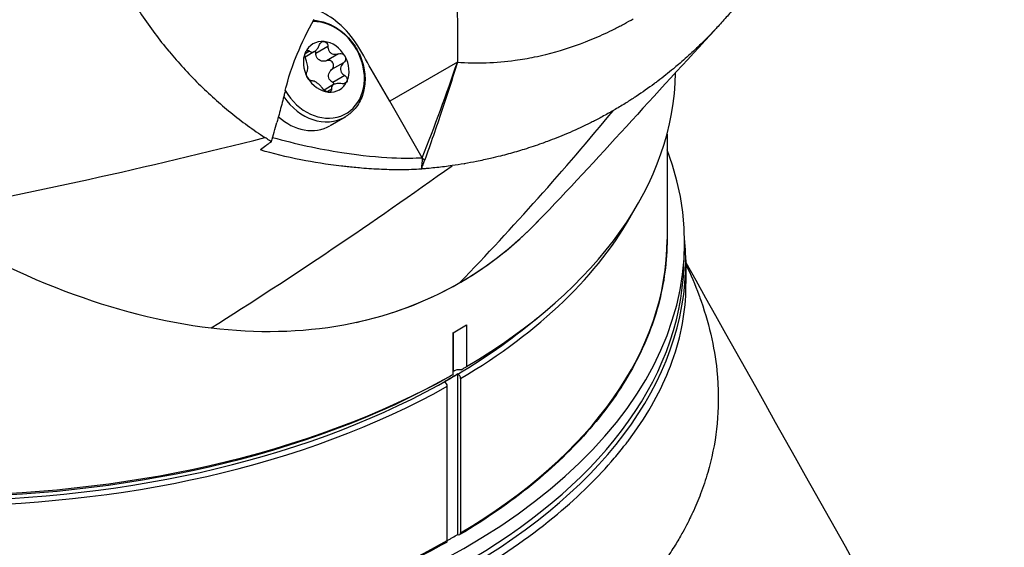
# Model space of a CAD drawing. Header units: millimetres. Extents: x 0 to 4378, y 0 to 2376.
# Tile 289 of 299: x 2742 to 2794, y 1945 to 1973. Entities that reach past the tile are written whole.
import ezdxf

# ---------------------------------------------------------------- set-up
doc = ezdxf.new("R2010")
doc.units = ezdxf.units.MM
doc.header["$LTSCALE"] = 0.2
doc.layers.add('01_Object Line', color=4, linetype='Continuous')

# ---------------------------------------------------------------- blocks, each defined once
blk = doc.blocks.new('A$Ce83b9b79')
for p, q in [((138.831, 952.13), (138.196, 951.763)), ((137.857, 951.882), (137.62, 951.745)), ((138.126, 951.86), (137.621, 951.569)), ((139.392, 951.741), (138.757, 951.374)), ((139.664, 951.269), (139.029, 950.903)), ((145.692, 951.296), (142.109, 949.228)), ((145.692, 951.297), (145.692, 951.296)), ((145.692, 951.297), (145.692, 951.296)), ((157.252, 951.039), (157.252, 951.045)), ((139.721, 950.589), (139.086, 950.222)), ((139.135, 950.114), (138.63, 949.822)), ((139.019, 949.87), (138.782, 949.732)), ((143.834, 946.24), (142.109, 949.228)), ((139.739, 948.394), (138.944, 947.935)), ((156.802, 947.491), (156.802, 941.92)), ((143.834, 946.24), (143.835, 946.24)), ((157.695, 940.519), (157.721, 941.335)), ((157.788, 940.834), (157.801, 939.589)), ((157.801, 939.588), (157.801, 939.589)), ((146.18, 937.39), (146.18, 935.185)), ((145.473, 934.777), (145.473, 936.982)), ((145.475, 936.983), (145.475, 934.939)), ((145.475, 934.939), (145.475, 936.983)), ((145.475, 934.939), (145.475, 934.939)), ((145.508, 934.956), (145.508, 934.92)), ((145.723, 926.305), (145.723, 934.796)), ((145.862, 934.553), (145.862, 926.388)), ((145.155, 925.979), (145.155, 934.144))]:
    blk.add_line(p, q)
for centre, major_axis, ratio, start_param, end_param in [((138.457, 950.887), (1.335, -2.312), 0.816495, 4.713984, 8.994806), ((138.743, 951.052), (-0.7, 1.212), 0.816495, 5.75957, 6.806768), ((138.743, 951.052), (0.7, -1.212), 0.816495, 1.57078, 2.617978), ((138.743, 951.052), (-0.7, 1.212), 0.816495, 0.523582, 1.57078), ((138.743, 951.052), (0.7, -1.212), 0.816495, 0.523582, 1.57078), ((138.743, 951.052), (-0.7, 1.212), 0.816495, 1.57078, 2.617978), ((118.252, 950.902), (39, 0), 0.57735, 5.510608, 6.275742), ((138.743, 951.052), (0.7, -1.212), 0.816495, 5.75957, 6.806768), ((138.339, 950.819), (1.4, -2.425), 0.816495, 4.800447, 6.283185), ((137.543, 950.359), (1.4, -2.425), 0.816495, 5.086073, 6.283185), ((-142.026, 1291.548), (265.914, -370.922), 0.587055, 0.108101, 0.152968), ((241.456, 1380.722), (-281.428, -411.576), 0.576904, 0.52482, 0.578078), ((118.252, 941.757), (39.476, 0), 0.57735, 3.037675, 6.500248), ((228.09, 1035.396), (113.684, -159.21), 0.619857, 4.833295, 4.834245), ((16.719, 1357.338), (4.977, -454.265), 0.655442, 0.383169, 0.430171), ((118.469, 987.023), (24.864, -43.065), 0.577328, 0.116624, 0.116836), ((118.252, 950.085), (38.55, 0), 0.57735, 5.510758, 5.976697), ((118.252, 987.399), (-27.577, 47.765), 0.57735, 2.95772, 3.306434), ((118.252, 941.92), (38.55, 0), 0.57735, 5.510758, 6.283185), ((118.252, 940.693), (39.537, 0), 0.57735, 5.510434, 6.339239), ((118.252, 940.94), (39.45, 0), 0.57735, 3.16011, 6.264668), ((118.252, 941.92), (-38.55, 0), 0.57735, 0.043651, 2.343224), ((118.252, 950.248), (38.35, 0), 0.57735, 5.497787, 5.683185), ((118.252, 953.106), (-39, 0), 0.57735, 2.343374, 2.369015), ((118.252, 950.902), (-39, 0), 0.57735, 0.785398, 2.343374), ((118.252, 950.657), (38.7, 0), 0.57735, 3.926991, 5.487491), ((145.829, 934.735), (-0.5, 0), 0.57735, 5.497787, 5.504198), ((145.829, 934.735), (-0.5, 0), 0.57735, 4.57563, 5.497787), ((145.72, 934.634), (-0.1, 0.173), 0.577352, 3.927032, 5.481533), ((118.252, 950.085), (-38.55, 0), 0.57735, 0.785328, 2.343224), ((118.252, 950.248), (38.35, 0), 0.57735, 3.926903, 5.497787), ((145.013, 934.226), (0.1, -0.173), 0.577348, 0.785439, 2.339941), ((145.72, 926.469), (0.1, -0.173), 0.57735, 5.514039, 7.068541), ((145.013, 926.061), (0.1, -0.173), 0.57735, 6.276757, 7.068544)]:
    blk.add_ellipse(centre, major_axis=major_axis, ratio=ratio, start_param=start_param, end_param=end_param)
for points, knots in [([(139.672, 1005.286), (139.62, 1005.248), (139.568, 1005.209), (139.515, 1005.17), (139.153, 1004.901), (138.797, 1004.622), (138.447, 1004.333), (138.27, 1004.188), (138.095, 1004.04), (137.921, 1003.89), (137.746, 1003.739), (137.573, 1003.586), (137.401, 1003.43), (137.228, 1003.274), (137.057, 1003.116), (136.887, 1002.956), (136.763, 1002.839), (136.641, 1002.721), (136.519, 1002.603), (136.472, 1002.557), (136.426, 1002.512), (136.379, 1002.466), (136.21, 1002.299), (136.044, 1002.132), (135.878, 1001.962), (135.712, 1001.791), (135.547, 1001.618), (135.384, 1001.444), (135.302, 1001.356), (135.221, 1001.268), (135.14, 1001.18), (135.117, 1001.155), (135.094, 1001.13), (135.071, 1001.105), (135.013, 1001.041), (134.955, 1000.977), (134.897, 1000.912), (134.816, 1000.822), (134.736, 1000.732), (134.656, 1000.642), (134.576, 1000.551), (134.496, 1000.46), (134.417, 1000.368), (134.405, 1000.354), (134.393, 1000.34), (134.381, 1000.326), (134.268, 1000.195), (134.155, 1000.063), (134.044, 999.93), (134.012, 999.892), (133.978, 999.852), (133.944, 999.811), (133.86, 999.709), (133.774, 999.605), (133.713, 999.53), (133.636, 999.436), (133.558, 999.34), (133.479, 999.241), (133.33, 999.055), (133.178, 998.862), (133.022, 998.66), (132.876, 998.469), (132.726, 998.271), (132.574, 998.066), (132.429, 997.871), (132.282, 997.67), (132.134, 997.461), (131.992, 997.262), (131.848, 997.057), (131.703, 996.845), (131.609, 996.708), (131.514, 996.568), (131.419, 996.425), (131.373, 996.357), (131.327, 996.287), (131.281, 996.217), (131.144, 996.01), (131.007, 995.798), (130.868, 995.579), (130.735, 995.369), (130.6, 995.153), (130.465, 994.931), (130.361, 994.76), (130.256, 994.586), (130.152, 994.408), (130.125, 994.364), (130.099, 994.319), (130.072, 994.273), (129.945, 994.056), (129.817, 993.834), (129.689, 993.606), (129.627, 993.496), (129.566, 993.385), (129.504, 993.273), (129.441, 993.158), (129.379, 993.044), (129.317, 992.929), (129.256, 992.817), (129.196, 992.704), (129.135, 992.588), (129.076, 992.476), (129.016, 992.362), (128.955, 992.244), (128.922, 992.18), (128.889, 992.115), (128.855, 992.049), (128.77, 991.882), (128.686, 991.716), (128.604, 991.55), (128.367, 991.071), (128.145, 990.601), (127.936, 990.139), (127.827, 989.897), (127.722, 989.659), (127.62, 989.423), (127.567, 989.302), (127.516, 989.181), (127.466, 989.062), (127.414, 988.94), (127.364, 988.819), (127.315, 988.699), (127.29, 988.639), (127.265, 988.578), (127.24, 988.517), (127.216, 988.457), (127.191, 988.396), (127.167, 988.335), (127.117, 988.213), (127.069, 988.091), (127.022, 987.97), (126.973, 987.847), (126.926, 987.724), (126.88, 987.603), (126.833, 987.479), (126.786, 987.356), (126.741, 987.234), (126.695, 987.11), (126.65, 986.987), (126.606, 986.864), (126.56, 986.74), (126.516, 986.616), (126.473, 986.493), (126.384, 986.24), (126.299, 985.99), (126.218, 985.747), (126.042, 985.219), (125.885, 984.717), (125.745, 984.242), (125.616, 983.803), (125.5, 983.387), (125.397, 982.997), (125.372, 982.904), (125.348, 982.813), (125.325, 982.723), (125.292, 982.593), (125.259, 982.465), (125.229, 982.341), (125.199, 982.224), (125.172, 982.113), (125.135, 981.959), (125.107, 981.843), (125.077, 981.712), (125.045, 981.576), (125.016, 981.449), (124.986, 981.319), (124.958, 981.193), (124.929, 981.061), (124.902, 980.936), (124.875, 980.809), (124.848, 980.68), (124.821, 980.553), (124.795, 980.425), (124.743, 980.167), (124.693, 979.911), (124.646, 979.656), (124.591, 979.363), (124.54, 979.072), (124.492, 978.782), (124.455, 978.559), (124.421, 978.336), (124.387, 978.116), (124.349, 977.857), (124.313, 977.601), (124.279, 977.345), (124.245, 977.088), (124.214, 976.831), (124.185, 976.576), (124.155, 976.319), (124.129, 976.063), (124.104, 975.808), (124.08, 975.551), (124.058, 975.296), (124.038, 975.041), (124.021, 974.823), (124.006, 974.605), (123.993, 974.387), (123.99, 974.35), (123.988, 974.313), (123.986, 974.276), (123.971, 974.023), (123.958, 973.769), (123.948, 973.514), (123.927, 973.011), (123.916, 972.505), (123.913, 971.999), (123.911, 971.5), (123.918, 971), (123.934, 970.499), (123.95, 970.006), (123.976, 969.512), (124.01, 969.018), (124.045, 968.531), (124.088, 968.044), (124.142, 967.559), (124.194, 967.08), (124.256, 966.602), (124.327, 966.126), (124.347, 965.991), (124.368, 965.857), (124.39, 965.723), (124.406, 965.622), (124.423, 965.521), (124.44, 965.42), (124.46, 965.303), (124.481, 965.186), (124.502, 965.07), (124.523, 964.953), (124.545, 964.837), (124.567, 964.721), (124.571, 964.699), (124.576, 964.677), (124.58, 964.654), (124.608, 964.509), (124.622, 964.441), (124.635, 964.375), (124.638, 964.36), (124.641, 964.346), (124.645, 964.33), (124.662, 964.246), (124.68, 964.158), (124.7, 964.065), (124.702, 964.054), (124.705, 964.042), (124.707, 964.031), (124.751, 963.825), (124.802, 963.597), (124.861, 963.349), (124.906, 963.156), (124.957, 962.95), (125.012, 962.732), (125.017, 962.713), (125.022, 962.695), (125.027, 962.676), (125.082, 962.464), (125.141, 962.243), (125.206, 962.011), (125.265, 961.801), (125.329, 961.583), (125.398, 961.356), (125.461, 961.148), (125.529, 960.933), (125.602, 960.71), (125.67, 960.505), (125.742, 960.293), (125.819, 960.075), (125.891, 959.872), (125.967, 959.664), (126.048, 959.45), (126.124, 959.25), (126.204, 959.045), (126.289, 958.835), (126.369, 958.636), (126.453, 958.435), (126.541, 958.231), (126.707, 957.848), (126.886, 957.456), (127.081, 957.056), (127.183, 956.847), (127.289, 956.635), (127.4, 956.422), (127.455, 956.316), (127.511, 956.21), (127.569, 956.103), (127.626, 955.997), (127.65, 955.952), (127.687, 955.886), (127.76, 955.753), (127.834, 955.62), (127.909, 955.489), (128.033, 955.271), (128.16, 955.056), (128.29, 954.844), (128.317, 954.8), (128.344, 954.756), (128.371, 954.712), (128.56, 954.406), (128.755, 954.104), (128.956, 953.808), (129.184, 953.472), (129.419, 953.143), (129.66, 952.821), (129.9, 952.501), (130.147, 952.188), (130.4, 951.883), (130.412, 951.868), (130.425, 951.854), (130.437, 951.839), (130.677, 951.551), (130.923, 951.269), (131.175, 950.995), (131.438, 950.707), (131.706, 950.428), (131.981, 950.156), (132.255, 949.885), (132.534, 949.622), (132.818, 949.367), (133.102, 949.113), (133.391, 948.867), (133.684, 948.629), (133.977, 948.392), (134.275, 948.163), (134.578, 947.942), (134.879, 947.722), (135.186, 947.51), (135.496, 947.307)], [0, 0, 0, 0, 0.0029583, 0.0029583, 0.0029583, 0.0235019, 0.0235019, 0.0235019, 0.0338791, 0.0338791, 0.0338791, 0.0443267, 0.0443267, 0.0443267, 0.0548446, 0.0548446, 0.0548446, 0.0625, 0.0625, 0.0625, 0.0654329, 0.0654329, 0.0654329, 0.076095, 0.076095, 0.076095, 0.0868338, 0.0868338, 0.0868338, 0.0922326, 0.0922326, 0.0922326, 0.09375, 0.09375, 0.09375, 0.097651, 0.097651, 0.097651, 0.1030884, 0.1030884, 0.1030884, 0.1085459, 0.1085459, 0.1085459, 0.109375, 0.109375, 0.109375, 0.1171875, 0.1171875, 0.1171875, 0.1194298, 0.1194298, 0.1194298, 0.125, 0.125, 0.125, 0.1319413, 0.1319413, 0.1319413, 0.1450515, 0.1450515, 0.1450515, 0.1574062, 0.1574062, 0.1574062, 0.1691221, 0.1691221, 0.1691221, 0.1802884, 0.1802884, 0.1802884, 0.1875, 0.1875, 0.1875, 0.1909755, 0.1909755, 0.1909755, 0.2012384, 0.2012384, 0.2012384, 0.2111247, 0.2111247, 0.2111247, 0.21875, 0.21875, 0.21875, 0.2206739, 0.2206739, 0.2206739, 0.2299151, 0.2299151, 0.2299151, 0.234375, 0.234375, 0.234375, 0.2389443, 0.2389443, 0.2389443, 0.2434158, 0.2434158, 0.2434158, 0.2477004, 0.2477004, 0.2477004, 0.25, 0.25, 0.25, 0.2557793, 0.2557793, 0.2557793, 0.2725112, 0.2725112, 0.2725112, 0.2812662, 0.2812662, 0.2812662, 0.285753, 0.285753, 0.285753, 0.2903181, 0.2903181, 0.2903181, 0.2926314, 0.2926314, 0.2926314, 0.294966, 0.294966, 0.294966, 0.2997017, 0.2997017, 0.2997017, 0.3045308, 0.3045308, 0.3045308, 0.3094593, 0.3094593, 0.3094593, 0.3144942, 0.3144942, 0.3144942, 0.319643, 0.319643, 0.319643, 0.3303181, 0.3303181, 0.3303181, 0.353505, 0.353505, 0.353505, 0.375, 0.375, 0.375, 0.3801112, 0.3801112, 0.3801112, 0.3875301, 0.3875301, 0.3875301, 0.3945603, 0.3945603, 0.3945603, 0.3998287, 0.3998287, 0.3998287, 0.4047446, 0.4047446, 0.4047446, 0.4098833, 0.4098833, 0.4098833, 0.4150718, 0.4150718, 0.4150718, 0.4255232, 0.4255232, 0.4255232, 0.4375, 0.4375, 0.4375, 0.4467433, 0.4467433, 0.4467433, 0.4575446, 0.4575446, 0.4575446, 0.4684572, 0.4684572, 0.4684572, 0.479457, 0.479457, 0.479457, 0.4905176, 0.4905176, 0.4905176, 0.5, 0.5, 0.5, 0.5016101, 0.5016101, 0.5016101, 0.5126585, 0.5126585, 0.5126585, 0.5345244, 0.5345244, 0.5345244, 0.5560934, 0.5560934, 0.5560934, 0.5773782, 0.5773782, 0.5773782, 0.5983907, 0.5983907, 0.5983907, 0.6191418, 0.6191418, 0.6191418, 0.625, 0.625, 0.625, 0.6294229, 0.6294229, 0.6294229, 0.6345403, 0.6345403, 0.6345403, 0.639641, 0.639641, 0.639641, 0.640625, 0.640625, 0.640625, 0.646999, 0.646999, 0.646999, 0.6484375, 0.6484375, 0.6484375, 0.65625, 0.65625, 0.65625, 0.6572024, 0.6572024, 0.6572024, 0.6742621, 0.6742621, 0.6742621, 0.6875, 0.6875, 0.6875, 0.6886427, 0.6886427, 0.6886427, 0.7013561, 0.7013561, 0.7013561, 0.7128406, 0.7128406, 0.7128406, 0.7233333, 0.7233333, 0.7233333, 0.7330091, 0.7330091, 0.7330091, 0.7420006, 0.7420006, 0.7420006, 0.7504104, 0.7504104, 0.7504104, 0.7583883, 0.7583883, 0.7583883, 0.7733901, 0.7733901, 0.7733901, 0.78125, 0.78125, 0.78125, 0.7851562, 0.7851562, 0.7851562, 0.7890625, 0.7890625, 0.7890625, 0.796875, 0.796875, 0.796875, 0.8098264, 0.8098264, 0.8098264, 0.8125, 0.8125, 0.8125, 0.8312976, 0.8312976, 0.8312976, 0.8526789, 0.8526789, 0.8526789, 0.8739722, 0.8739722, 0.8739722, 0.875, 0.875, 0.875, 0.8951775, 0.8951775, 0.8951775, 0.9162962, 0.9162962, 0.9162962, 0.9373332, 0.9373332, 0.9373332, 0.9582931, 0.9582931, 0.9582931, 0.9791806, 0.9791806, 0.9791806, 1, 1, 1, 1]), ([(138.168, 954.099), (138.312, 954.533), (138.48, 954.94), (138.665, 955.318), (138.851, 955.697), (139.053, 956.047), (139.268, 956.368), (139.292, 956.405), (139.318, 956.442), (139.343, 956.479), (139.614, 956.87), (139.902, 957.215), (140.202, 957.514), (140.234, 957.546), (140.266, 957.577), (140.298, 957.608), (140.419, 957.723), (140.508, 957.804), (140.666, 957.932), (140.743, 957.993), (140.819, 958.051), (140.894, 958.106), (141.005, 958.185), (141.115, 958.258), (141.224, 958.324), (141.337, 958.392), (141.447, 958.452), (141.559, 958.506), (141.672, 958.561), (141.785, 958.61), (141.9, 958.652), (142.112, 958.73), (142.328, 958.787), (142.55, 958.818), (142.56, 958.82), (142.571, 958.821), (142.581, 958.822), (142.81, 958.851), (143.029, 958.85), (143.235, 958.823), (143.446, 958.795), (143.645, 958.739), (143.831, 958.66), (143.972, 958.6), (144.106, 958.526), (144.232, 958.439), (144.443, 958.294), (144.622, 958.122), (144.775, 957.934), (145.033, 957.616), (145.223, 957.251), (145.365, 956.839), (145.456, 956.578), (145.526, 956.297), (145.577, 955.99), (145.601, 955.841), (145.621, 955.687), (145.637, 955.527), (145.64, 955.491), (145.643, 955.455), (145.646, 955.418), (145.648, 955.397), (145.649, 955.375), (145.651, 955.354), (145.655, 955.296), (145.658, 955.237), (145.661, 955.178), (145.666, 955.062), (145.667, 954.944), (145.67, 954.824), (145.674, 954.659), (145.677, 954.491), (145.68, 954.32), (145.681, 954.25), (145.682, 954.182), (145.683, 954.115), (145.687, 953.82), (145.69, 953.556), (145.692, 953.291), (145.696, 952.642), (145.696, 951.978), (145.692, 951.297)], [0.0000346, 0.0000346, 0.0000346, 0.0000346, 0.0623731, 0.0623731, 0.0623731, 0.125, 0.125, 0.125, 0.1322831, 0.1322831, 0.1322831, 0.2104523, 0.2104523, 0.2104523, 0.21875, 0.21875, 0.21875, 0.25, 0.25, 0.25, 0.2650258, 0.2650258, 0.2650258, 0.2869807, 0.2869807, 0.2869807, 0.3096198, 0.3096198, 0.3096198, 0.3324926, 0.3324926, 0.3324926, 0.375, 0.375, 0.375, 0.377008, 0.377008, 0.377008, 0.4209583, 0.4209583, 0.4209583, 0.4658488, 0.4658488, 0.4658488, 0.5, 0.5, 0.5, 0.5570423, 0.5570423, 0.5570423, 0.6531606, 0.6531606, 0.6531606, 0.713949, 0.713949, 0.713949, 0.7433861, 0.7433861, 0.7433861, 0.75, 0.75, 0.75, 0.7538893, 0.7538893, 0.7538893, 0.7642392, 0.7642392, 0.7642392, 0.7845225, 0.7845225, 0.7845225, 0.8125, 0.8125, 0.8125, 0.8239875, 0.8239875, 0.8239875, 0.875, 0.875, 0.875, 0.9999931, 0.9999931, 0.9999931, 0.9999931]), ([(160.78, 954.682), (160.78, 954.682), (160.78, 954.682), (160.78, 954.682), (160.65, 954.517), (160.518, 954.354), (160.384, 954.193), (160.237, 954.017), (160.089, 953.843), (159.938, 953.671), (159.775, 953.486), (159.611, 953.304), (159.443, 953.124), (159.313, 952.985), (159.182, 952.847), (159.049, 952.711), (158.852, 952.509), (158.652, 952.311), (158.449, 952.117), (158.339, 952.011), (158.228, 951.907), (158.116, 951.804), (157.882, 951.589), (157.645, 951.378), (157.404, 951.173), (157.316, 951.099), (157.228, 951.025), (157.139, 950.951), (156.866, 950.726), (156.59, 950.508), (156.309, 950.296), (156.249, 950.252), (156.19, 950.207), (156.13, 950.163), (156.127, 950.161), (156.123, 950.158), (156.12, 950.156), (155.807, 949.925), (155.489, 949.703), (155.165, 949.488), (155.13, 949.465), (155.096, 949.442), (155.061, 949.419), (154.9, 949.314), (154.739, 949.211), (154.576, 949.111), (154.477, 949.049), (154.377, 948.989), (154.277, 948.929), (154.177, 948.869), (154.077, 948.81), (153.976, 948.752), (153.971, 948.749), (153.966, 948.746), (153.962, 948.744)], [0, 0, 0, 0, 0.0000042, 0.0000042, 0.0000042, 0.068251, 0.068251, 0.068251, 0.1428587, 0.1428587, 0.1428587, 0.2232664, 0.2232664, 0.2232664, 0.2857156, 0.2857156, 0.2857156, 0.378262, 0.378262, 0.378262, 0.4285725, 0.4285725, 0.4285725, 0.5332655, 0.5332655, 0.5332655, 0.5714294, 0.5714294, 0.5714294, 0.6882687, 0.6882687, 0.6882687, 0.7129292, 0.7129292, 0.7129292, 0.7142862, 0.7142862, 0.7142862, 0.8432496, 0.8432496, 0.8432496, 0.8571431, 0.8571431, 0.8571431, 0.9207397, 0.9207397, 0.9207397, 0.9594915, 0.9594915, 0.9594915, 0.9982308, 0.9982308, 0.9982308, 1, 1, 1, 1]), ([(142.109, 949.228), (141.782, 949.796), (141.454, 950.363), (140.857, 951.398), (140.606, 951.88), (140.009, 952.776), (139.643, 953.172), (138.896, 953.747), (138.538, 953.95), (138.168, 954.092)], [0, 0, 0, 0, 0.19658, 0.19658, 0.3584253, 0.3584253, 0.5211052, 0.5211052, 0.6517952, 0.6517952, 0.6517952, 0.6517952]), ([(136.573, 949.8), (136.65, 950.115), (136.812, 950.771), (137.462, 952.337), (137.761, 952.954), (138.104, 953.578)], [0.0000014, 0.0000014, 0.0000014, 0.0000014, 0.145974, 0.145974, 0.2389233, 0.2389233, 0.2389233, 0.2389233]), ([(138.067, 953.509), (138.175, 953.503), (138.284, 953.49), (138.655, 953.419), (138.915, 953.323), (139.409, 953.05), (139.642, 952.872), (140.059, 952.451), (140.241, 952.208), (140.534, 951.682), (140.645, 951.399), (140.785, 950.823), (140.813, 950.529), (140.782, 949.961), (140.723, 949.686), (140.524, 949.189), (140.385, 948.964), (140.074, 948.624), (139.915, 948.495), (139.739, 948.394)], [2.054939, 2.054939, 2.054939, 2.054939, 2.186391, 2.186391, 2.505448, 2.505448, 2.831022, 2.831022, 3.1593, 3.1593, 3.488156, 3.488156, 3.81627, 3.81627, 4.14129, 4.14129, 4.459114, 4.459114, 4.712373, 4.712373, 4.712373, 4.712373]), ([(145.692, 951.297), (146.705, 951.216), (147.74, 951.257), (149.095, 951.444), (149.439, 951.503), (149.98, 951.614), (150.174, 951.658), (151.076, 951.878), (151.778, 952.1), (152.821, 952.506), (153.168, 952.654), (153.684, 952.893), (153.854, 952.975), (154.113, 953.105), (154.199, 953.149), (154.367, 953.236), (154.453, 953.282), (154.697, 953.414), (154.854, 953.502), (155.011, 953.592)], [0.000015, 0.000015, 0.000015, 0.000015, 0.417477, 0.417477, 0.55916, 0.55916, 0.64057, 0.64057, 0.932209, 0.932209, 1.07872, 1.07872, 1.151956, 1.151956, 1.188081, 1.188081, 1.22311, 1.22311, 1.286781, 1.286781, 1.286781, 1.286781]), ([(137.857, 951.882), (137.879, 951.864), (137.903, 951.849), (137.955, 951.828), (137.988, 951.822), (138.057, 951.829), (138.093, 951.841), (138.16, 951.88), (138.195, 951.908), (138.259, 951.979), (138.288, 952.02), (138.33, 952.096), (138.347, 952.134), (138.361, 952.173)], [0.02243715, 0.02243715, 0.02243715, 0.02243715, 0.0342669, 0.0342669, 0.04847234, 0.04847234, 0.06267778, 0.06267778, 0.07688322, 0.07688322, 0.09108866, 0.09108866, 0.10291841, 0.10291841, 0.10291841, 0.10291841]), ([(138.361, 952.173), (138.376, 952.215), (138.398, 952.255), (138.45, 952.319), (138.483, 952.348), (138.556, 952.384), (138.596, 952.391), (138.632, 952.388)], [0.0149274, 0.0149274, 0.0149274, 0.0149274, 0.02761278, 0.02761278, 0.0403288, 0.0403288, 0.05304483, 0.05304483, 0.05304483, 0.05304483]), ([(138.632, 952.388), (138.669, 952.385), (138.705, 952.37), (138.766, 952.322), (138.79, 952.288), (138.821, 952.216), (138.83, 952.174), (138.831, 952.13)], [0.05304483, 0.05304483, 0.05304483, 0.05304483, 0.06576086, 0.06576086, 0.07847688, 0.07847688, 0.09116226, 0.09116226, 0.09116226, 0.09116226]), ([(138.831, 952.13), (138.832, 952.089), (138.837, 952.049), (138.856, 951.968), (138.874, 951.922), (138.925, 951.841), (138.959, 951.806), (139.033, 951.754), (139.079, 951.734), (139.175, 951.713), (139.226, 951.711), (139.311, 951.72), (139.352, 951.728), (139.392, 951.741)], [0.02243715, 0.02243715, 0.02243715, 0.02243715, 0.0342669, 0.0342669, 0.04847234, 0.04847234, 0.06267778, 0.06267778, 0.07688322, 0.07688322, 0.09108866, 0.09108866, 0.10291841, 0.10291841, 0.10291841, 0.10291841]), ([(137.66, 951.454), (137.643, 951.488), (137.63, 951.528), (137.613, 951.609), (137.61, 951.654), (137.617, 951.742), (137.627, 951.783), (137.642, 951.816)], [0.0149274, 0.0149274, 0.0149274, 0.0149274, 0.02761278, 0.02761278, 0.0403288, 0.0403288, 0.05304483, 0.05304483, 0.05304483, 0.05304483]), ([(137.642, 951.816), (137.658, 951.85), (137.679, 951.878), (137.729, 951.912), (137.756, 951.919), (137.808, 951.914), (137.834, 951.902), (137.857, 951.882)], [0.05304483, 0.05304483, 0.05304483, 0.05304483, 0.06576086, 0.06576086, 0.07847688, 0.07847688, 0.09116226, 0.09116226, 0.09116226, 0.09116226]), ([(137.716, 950.774), (137.728, 950.791), (137.738, 950.811), (137.753, 950.861), (137.76, 950.896), (137.765, 950.976), (137.765, 951.022), (137.757, 951.112), (137.75, 951.163), (137.729, 951.262), (137.716, 951.31), (137.69, 951.387), (137.676, 951.422), (137.66, 951.454)], [0.02243715, 0.02243715, 0.02243715, 0.02243715, 0.0342669, 0.0342669, 0.04847234, 0.04847234, 0.06267778, 0.06267778, 0.07688322, 0.07688322, 0.09108866, 0.09108866, 0.10291841, 0.10291841, 0.10291841, 0.10291841]), ([(138.196, 951.763), (138.195, 951.807), (138.186, 951.849), (138.17, 951.887), (138.17, 951.888), (138.169, 951.889)], [0.09120661, 0.09120661, 0.09120661, 0.09120661, 0.10389199, 0.10389199, 0.10437759, 0.10437759, 0.10437759, 0.10437759]), ([(138.757, 951.374), (138.717, 951.361), (138.676, 951.353), (138.591, 951.345), (138.54, 951.346), (138.444, 951.368), (138.398, 951.388), (138.324, 951.439), (138.29, 951.474), (138.239, 951.556), (138.221, 951.602), (138.202, 951.682), (138.197, 951.722), (138.196, 951.763)], [0.21661882, 0.21661882, 0.21661882, 0.21661882, 0.22844857, 0.22844857, 0.24265401, 0.24265401, 0.25685945, 0.25685945, 0.27106489, 0.27106489, 0.28527033, 0.28527033, 0.29710008, 0.29710008, 0.29710008, 0.29710008]), ([(139.392, 951.741), (139.434, 951.755), (139.478, 951.76), (139.562, 951.752), (139.606, 951.739), (139.681, 951.693), (139.712, 951.66), (139.733, 951.624)], [0.0149274, 0.0149274, 0.0149274, 0.0149274, 0.02761278, 0.02761278, 0.0403288, 0.0403288, 0.05304483, 0.05304483, 0.05304483, 0.05304483]), ([(139.733, 951.624), (139.755, 951.587), (139.767, 951.543), (139.769, 951.455), (139.759, 951.411), (139.724, 951.335), (139.697, 951.299), (139.664, 951.269)], [0.05304483, 0.05304483, 0.05304483, 0.05304483, 0.06576086, 0.06576086, 0.07847688, 0.07847688, 0.09116226, 0.09116226, 0.09116226, 0.09116226]), ([(139.098, 951.257), (139.077, 951.294), (139.046, 951.326), (138.971, 951.372), (138.927, 951.386), (138.843, 951.393), (138.799, 951.388), (138.757, 951.374)], [0.12932405, 0.12932405, 0.12932405, 0.12932405, 0.14204007, 0.14204007, 0.1547561, 0.1547561, 0.16744148, 0.16744148, 0.16744148, 0.16744148]), ([(139.086, 950.222), (139.05, 950.244), (139.018, 950.268), (138.958, 950.325), (138.927, 950.363), (138.882, 950.448), (138.869, 950.495), (138.861, 950.585), (138.867, 950.635), (138.896, 950.729), (138.92, 950.774), (138.97, 950.844), (138.998, 950.875), (139.029, 950.903)], [0.21661882, 0.21661882, 0.21661882, 0.21661882, 0.22844857, 0.22844857, 0.24265401, 0.24265401, 0.25685945, 0.25685945, 0.27106489, 0.27106489, 0.28527033, 0.28527033, 0.29710008, 0.29710008, 0.29710008, 0.29710008]), ([(139.029, 950.903), (139.062, 950.932), (139.089, 950.968), (139.124, 951.044), (139.134, 951.089), (139.132, 951.177), (139.12, 951.22), (139.098, 951.257)], [0.09120661, 0.09120661, 0.09120661, 0.09120661, 0.10389199, 0.10389199, 0.11660802, 0.11660802, 0.12932405, 0.12932405, 0.12932405, 0.12932405]), ([(139.664, 951.269), (139.633, 951.241), (139.605, 951.21), (139.555, 951.141), (139.531, 951.096), (139.502, 951.001), (139.496, 950.952), (139.504, 950.862), (139.517, 950.815), (139.562, 950.73), (139.593, 950.692), (139.653, 950.634), (139.685, 950.61), (139.721, 950.589)], [0.02243715, 0.02243715, 0.02243715, 0.02243715, 0.0342669, 0.0342669, 0.04847234, 0.04847234, 0.06267778, 0.06267778, 0.07688322, 0.07688322, 0.09108866, 0.09108866, 0.10291841, 0.10291841, 0.10291841, 0.10291841]), ([(145.69, 951.29), (145.427, 950.435), (145.155, 949.588), (144.577, 947.856), (144.27, 946.973), (143.953, 946.098)], [0.0010296, 0.0010296, 0.0010296, 0.0010296, 0.3611755, 0.3611755, 0.7435621, 0.7435621, 0.7435621, 0.7435621]), ([(137.754, 950.481), (137.732, 950.517), (137.715, 950.558), (137.695, 950.636), (137.691, 950.672), (137.696, 950.731), (137.704, 950.756), (137.716, 950.774)], [0.05304483, 0.05304483, 0.05304483, 0.05304483, 0.06576086, 0.06576086, 0.07847688, 0.07847688, 0.09116226, 0.09116226, 0.09116226, 0.09116226]), ([(137.989, 950.302), (137.967, 950.3), (137.941, 950.306), (137.889, 950.331), (137.859, 950.352), (137.802, 950.409), (137.775, 950.444), (137.754, 950.481)], [0.0149274, 0.0149274, 0.0149274, 0.0149274, 0.02761278, 0.02761278, 0.0403288, 0.0403288, 0.05304483, 0.05304483, 0.05304483, 0.05304483]), ([(139.721, 950.589), (139.758, 950.567), (139.79, 950.538), (139.837, 950.475), (139.854, 950.437), (139.866, 950.36), (139.86, 950.321), (139.845, 950.288)], [0.0149274, 0.0149274, 0.0149274, 0.0149274, 0.02761278, 0.02761278, 0.0403288, 0.0403288, 0.05304483, 0.05304483, 0.05304483, 0.05304483]), ([(138.549, 949.913), (138.529, 949.943), (138.506, 949.972), (138.453, 950.034), (138.418, 950.069), (138.342, 950.136), (138.302, 950.168), (138.228, 950.22), (138.189, 950.243), (138.116, 950.279), (138.083, 950.29), (138.032, 950.302), (138.009, 950.304), (137.989, 950.302)], [0.02243715, 0.02243715, 0.02243715, 0.02243715, 0.0342669, 0.0342669, 0.04847234, 0.04847234, 0.06267778, 0.06267778, 0.07688322, 0.07688322, 0.09108866, 0.09108866, 0.10291841, 0.10291841, 0.10291841, 0.10291841]), ([(138.855, 949.716), (138.818, 949.72), (138.777, 949.732), (138.698, 949.769), (138.66, 949.795), (138.598, 949.85), (138.571, 949.881), (138.549, 949.913)], [0.05304483, 0.05304483, 0.05304483, 0.05304483, 0.06576086, 0.06576086, 0.07847688, 0.07847688, 0.09116226, 0.09116226, 0.09116226, 0.09116226]), ([(139.019, 949.87), (139.025, 949.839), (139.022, 949.811), (139, 949.764), (138.981, 949.743), (138.926, 949.718), (138.891, 949.713), (138.855, 949.716)], [0.0149274, 0.0149274, 0.0149274, 0.0149274, 0.02761278, 0.02761278, 0.0403288, 0.0403288, 0.05304483, 0.05304483, 0.05304483, 0.05304483]), ([(139.523, 950.161), (139.482, 950.168), (139.44, 950.172), (139.354, 950.173), (139.304, 950.169), (139.211, 950.149), (139.168, 950.133), (139.101, 950.094), (139.072, 950.069), (139.033, 950.013), (139.021, 949.981), (139.013, 949.926), (139.014, 949.898), (139.019, 949.87)], [0.02243715, 0.02243715, 0.02243715, 0.02243715, 0.0342669, 0.0342669, 0.04847234, 0.04847234, 0.06267778, 0.06267778, 0.07688322, 0.07688322, 0.09108866, 0.09108866, 0.10291841, 0.10291841, 0.10291841, 0.10291841]), ([(139.181, 950.136), (139.18, 950.137), (139.18, 950.139), (139.155, 950.171), (139.123, 950.2), (139.086, 950.222)], [0.15427327, 0.15427327, 0.15427327, 0.15427327, 0.1547561, 0.1547561, 0.16744148, 0.16744148, 0.16744148, 0.16744148]), ([(139.845, 950.288), (139.829, 950.255), (139.803, 950.224), (139.735, 950.179), (139.694, 950.165), (139.612, 950.152), (139.567, 950.153), (139.523, 950.161)], [0.05304483, 0.05304483, 0.05304483, 0.05304483, 0.06576086, 0.06576086, 0.07847688, 0.07847688, 0.09116226, 0.09116226, 0.09116226, 0.09116226]), ([(136.573, 949.8), (136.571, 949.791), (136.562, 949.753), (136.538, 949.657), (136.529, 949.622), (136.505, 949.525), (136.484, 949.445), (136.43, 949.232), (136.393, 949.091), (136.282, 948.669), (136.206, 948.389), (136.129, 948.111)], [-0.2828438, -0.2828438, -0.2828438, -0.2828438, -0.2499483, -0.2499483, -0.2305753, -0.2305753, -0.1974201, -0.1974201, -0.1316353, -0.1316353, 0, 0, 0, 0]), ([(153.962, 948.744), (153.764, 948.63), (153.565, 948.519), (153.365, 948.411), (153.187, 948.315), (153.008, 948.222), (152.828, 948.131), (152.8, 948.117), (152.771, 948.103), (152.743, 948.089), (152.387, 947.911), (152.025, 947.742), (151.659, 947.583), (151.597, 947.556), (151.534, 947.529), (151.47, 947.502), (151.137, 947.36), (150.8, 947.226), (150.46, 947.1), (150.361, 947.063), (150.262, 947.027), (150.162, 946.992), (149.855, 946.882), (149.545, 946.779), (149.233, 946.682), (149.096, 946.64), (148.959, 946.599), (148.821, 946.558), (148.543, 946.477), (148.263, 946.401), (147.981, 946.33), (147.805, 946.286), (147.629, 946.243), (147.452, 946.203), (147.204, 946.146), (146.956, 946.093), (146.706, 946.044), (146.49, 946.001), (146.274, 945.961), (146.056, 945.924), (145.842, 945.888), (145.627, 945.854), (145.411, 945.823)], [0, 0, 0, 0, 0.075792, 0.075792, 0.075792, 0.142857, 0.142857, 0.142857, 0.153348, 0.153348, 0.153348, 0.285714, 0.285714, 0.285714, 0.308463, 0.308463, 0.308463, 0.428571, 0.428571, 0.428571, 0.463603, 0.463603, 0.463603, 0.571429, 0.571429, 0.571429, 0.618752, 0.618752, 0.618752, 0.714286, 0.714286, 0.714286, 0.773909, 0.773909, 0.773909, 0.857143, 0.857143, 0.857143, 0.929077, 0.929077, 0.929077, 1, 1, 1, 1]), ([(135.838, 947.088), (135.802, 947.11), (135.766, 947.133), (135.652, 947.206), (135.574, 947.256), (135.496, 947.307)], [0, 0, 0, 0, 0.314387, 0.314387, 1, 1, 1, 1]), ([(135.904, 947.318), (137.112, 946.973), (138.36, 946.707), (141.739, 946.181), (143.043, 946.209), (143.834, 946.24)], [-0.4367827, -0.4367827, -0.4367827, -0.4367827, -0.280239, -0.280239, -0.000038, -0.000038, -0.000038, -0.000038]), ([(135.837, 947.088), (135.766, 947.033), (135.692, 946.977), (135.597, 946.905), (135.58, 946.892), (135.452, 946.796), (135.356, 946.723), (135.26, 946.649)], [-0.1442248, -0.1442248, -0.1442248, -0.1442248, -0.0828075, -0.0828075, -0.0625709, -0.0625709, 0, 0, 0, 0]), ([(143.787, 945.642), (143.425, 945.613), (143.075, 945.602), (142.738, 945.599), (142.727, 945.599), (142.716, 945.599), (142.705, 945.599), (142.531, 945.598), (142.362, 945.6), (142.196, 945.603), (142.03, 945.607), (141.898, 945.611), (141.71, 945.618), (141.7, 945.619), (141.69, 945.619), (141.679, 945.62), (141.313, 945.636), (140.956, 945.659), (140.608, 945.688), (140.345, 945.71), (140.085, 945.736), (139.847, 945.762), (139.757, 945.772), (139.66, 945.783), (139.546, 945.797), (138.79, 945.887), (138.074, 946.001), (137.402, 946.132), (136.627, 946.283), (135.911, 946.457), (135.26, 946.649)], [0.0000003, 0.0000003, 0.0000003, 0.0000003, 0.1209547, 0.1209547, 0.1209547, 0.125, 0.125, 0.125, 0.1875, 0.1875, 0.1875, 0.25, 0.25, 0.25, 0.253341, 0.253341, 0.253341, 0.375, 0.375, 0.375, 0.4671147, 0.4671147, 0.4671147, 0.5020633, 0.5020633, 0.5020633, 0.7331776, 0.7331776, 0.7331776, 1, 1, 1, 1]), ([(143.787, 945.642), (143.812, 945.709), (143.84, 945.785), (143.898, 945.946), (143.926, 946.022), (143.953, 946.098)], [-0.07010177, -0.07010177, -0.07010177, -0.07010177, -0.03326123, -0.03326123, -0.00000359, -0.00000359, -0.00000359, -0.00000359]), ([(145.411, 945.823), (145.14, 945.781), (144.872, 945.747), (144.466, 945.703), (144.331, 945.69), (144.126, 945.671), (144.056, 945.664), (143.923, 945.653), (143.855, 945.647), (143.787, 945.642)], [-0.1855372, -0.1855372, -0.1855372, -0.1855372, -0.0936486, -0.0936486, -0.0476614, -0.0476614, -0.0243489, -0.0243489, -0.0000026, -0.0000026, -0.0000026, -0.0000026]), ([(116.875, 943.188), (119.47, 941.584), (122.161, 940.22), (127.462, 938.219), (130.064, 937.541), (132.65, 937.234)], [0, 0, 0, 0, 0.965184, 0.965184, 1.865401, 1.865401, 1.865401, 1.865401]), ([(156.802, 941.92), (156.802, 940.762), (156.646, 939.604), (156.03, 937.318), (155.569, 936.19), (154.353, 933.991), (153.599, 932.921), (151.816, 930.862), (150.788, 929.873), (148.484, 928.001), (147.207, 927.118), (145.821, 926.296)], [5.4977871, 5.4977871, 5.4977871, 5.4977871, 5.6522688, 5.6522688, 5.8067504, 5.8067504, 5.9612321, 5.9612321, 6.1157137, 6.1157137, 6.2701953, 6.2701953, 6.2701953, 6.2701953]), ([(145.113, 925.887), (142.159, 924.226), (138.744, 922.842), (131.336, 920.768), (127.345, 920.078), (119.191, 919.459), (115.029, 919.53), (106.953, 920.426), (103.04, 921.251), (95.858, 923.573), (92.59, 925.071), (87.03, 928.59), (84.738, 930.613), (81.375, 934.977), (80.3, 937.319), (79.82, 940.12), (79.769, 940.536), (79.738, 940.953)], [0.012991, 0.012991, 0.012991, 0.012991, 0.333872, 0.333872, 0.654636, 0.654636, 0.975289, 0.975289, 1.295953, 1.295953, 1.616747, 1.616747, 1.937612, 1.937612, 2.257496, 2.257496, 2.313191, 2.313191, 2.313191, 2.313191]), ([(157.79, 940.608), (158.054, 940.057), (158.284, 939.516), (158.481, 938.986), (158.523, 938.874), (158.563, 938.763), (158.602, 938.652), (159.083, 937.281), (159.351, 935.985), (159.459, 934.771), (159.475, 934.597), (159.485, 934.455), (159.496, 934.255), (159.538, 933.454), (159.512, 932.662), (159.421, 931.881), (159.33, 931.101), (159.165, 930.304), (158.953, 929.576), (158.847, 929.212), (158.723, 928.84), (158.578, 928.461), (158.452, 928.129), (158.31, 927.792), (158.151, 927.451), (158.129, 927.402), (158.095, 927.332), (158.082, 927.304), (157.977, 927.084), (157.831, 926.788), (157.627, 926.42), (157.525, 926.236), (157.408, 926.034), (157.274, 925.814), (157.14, 925.595), (156.976, 925.338), (156.818, 925.105), (156.503, 924.638), (156.197, 924.232), (155.918, 923.883), (155.778, 923.708), (155.645, 923.547), (155.52, 923.4), (155.458, 923.326), (155.398, 923.256), (155.339, 923.19), (155.31, 923.156), (155.282, 923.124), (155.254, 923.092), (155.226, 923.06), (155.215, 923.048), (155.172, 923), (154.827, 922.613), (154.482, 922.255), (154.145, 921.924), (153.976, 921.758), (153.81, 921.599), (153.645, 921.446), (153.563, 921.37), (153.482, 921.295), (153.401, 921.222), (153.32, 921.149), (153.262, 921.097), (153.16, 921.007), (151.534, 919.572), (149.909, 918.462), (148.137, 917.439)], [0.3242986, 0.3242986, 0.3242986, 0.3242986, 0.3661699, 0.3661699, 0.3661699, 0.375, 0.375, 0.375, 0.484375, 0.484375, 0.484375, 0.5, 0.5, 0.5, 0.5625, 0.5625, 0.5625, 0.625, 0.625, 0.625, 0.65625, 0.65625, 0.65625, 0.6835937, 0.6835937, 0.6835937, 0.6875, 0.6875, 0.6875, 0.71875, 0.71875, 0.71875, 0.734375, 0.734375, 0.734375, 0.75, 0.75, 0.75, 0.78125, 0.78125, 0.78125, 0.796875, 0.796875, 0.796875, 0.8046875, 0.8046875, 0.8046875, 0.8085937, 0.8085937, 0.8085937, 0.8125, 0.8125, 0.8125, 0.84375, 0.84375, 0.84375, 0.859375, 0.859375, 0.859375, 0.8671875, 0.8671875, 0.8671875, 0.875, 0.875, 0.875, 1, 1, 1, 1]), ([(132.65, 937.234), (135.048, 936.95), (137.411, 936.987), (141.875, 937.8), (143.938, 938.542), (145.829, 939.634)], [0, 0, 0, 0, 0.832441, 0.832441, 1.636134, 1.636134, 1.636134, 1.636134]), ([(146.563, 924.284), (148.235, 925.273), (149.715, 926.317), (150.99, 927.381), (152.159, 928.356), (153.16, 929.349), (154.005, 930.341), (154.208, 930.58), (154.396, 930.81), (154.59, 931.061), (154.637, 931.122), (154.685, 931.183), (154.732, 931.246), (155.667, 932.48), (156.381, 933.727), (156.884, 934.967), (157.426, 936.302), (157.724, 937.633), (157.788, 938.937), (157.79, 938.978), (157.792, 939.018), (157.794, 939.058), (157.8, 939.235), (157.803, 939.412), (157.801, 939.588)], [0, 0, 0, 0, 0.114164, 0.114164, 0.114164, 0.21875, 0.21875, 0.21875, 0.2439349, 0.2439349, 0.2439349, 0.25, 0.25, 0.25, 0.3684285, 0.3684285, 0.3684285, 0.4960496, 0.4960496, 0.4960496, 0.5, 0.5, 0.5, 0.5173118, 0.5173118, 0.5173118, 0.5173118]), ([(145.473, 934.777), (145.472, 934.777), (145.471, 934.776), (145.471, 934.776), (145.426, 934.75), (145.387, 934.727), (145.348, 934.705), (145.339, 934.699), (145.333, 934.696)], [-0.00045261, -0.00045261, -0.00045261, -0.00045261, 0, 0, 0, 0.0270115, 0.0270115, 0.04126498, 0.04126498, 0.04126498, 0.04126498]), ([(145.723, 934.796), (145.628, 934.742), (145.534, 934.687), (145.44, 934.633), (145.416, 934.619), (145.393, 934.606), (145.369, 934.592)], [0, 0, 0, 0, 0.8, 0.8, 0.8, 1, 1, 1, 1]), ([(145.897, 935.021), (145.935, 935.043), (145.973, 935.065), (146.074, 935.124), (146.132, 935.158), (146.179, 935.184), (146.179, 935.185), (146.18, 935.185)], [0.1405763, 0.1405763, 0.1405763, 0.1405763, 0.15482977, 0.15482977, 0.18184128, 0.18184128, 0.18229388, 0.18229388, 0.18229388, 0.18229388]), ([(145.369, 934.592), (145.275, 934.538), (145.181, 934.483), (145.086, 934.429), (145.063, 934.415), (145.039, 934.401), (145.016, 934.388)], [0, 0, 0, 0, 0.8, 0.8, 0.8, 1, 1, 1, 1]), ([(145.155, 925.977), (145.203, 926.004), (145.251, 926.032), (145.298, 926.06), (145.322, 926.073), (145.346, 926.087), (145.369, 926.1)], [0.3934611, 0.3934611, 0.3934611, 0.3934611, 0.8, 0.8, 0.8, 1, 1, 1, 1]), ([(145.369, 926.1), (145.463, 926.155), (145.558, 926.209), (145.652, 926.264), (145.676, 926.277), (145.699, 926.291), (145.723, 926.305)], [0, 0, 0, 0, 0.8, 0.8, 0.8, 1, 1, 1, 1])]:
    blk.add_open_spline(points, degree=3, knots=knots)
for points in [[(159.406, 953.077), (156.148, 949.59), (153.105, 946.138), (149.98, 942.894)], [(143.835, 946.24), (144.493, 947.907), (145.112, 949.593), (145.692, 951.297)], [(135.838, 947.088), (135.936, 947.429), (136.034, 947.77), (136.129, 948.111)], [(151.455, 947.493), (151.458, 947.496), (151.461, 947.498), (151.463, 947.5)], [(151.637, 947.57), (151.638, 947.572), (151.639, 947.573), (151.64, 947.575)], [(152.041, 947.754), (152.041, 947.752), (152.04, 947.751), (152.039, 947.75)], [(143.835, 946.24), (143.819, 946.04), (143.803, 945.841), (143.787, 945.642)], [(147.969, 946.321), (147.972, 946.324), (147.974, 946.326), (147.976, 946.329)], [(145.829, 939.634), (147.357, 940.516), (148.743, 941.61), (149.98, 942.894)], [(157.789, 940.701), (163.413, 930.685), (169.039, 920.669), (174.665, 910.654)]]:
    blk.add_open_spline(points, degree=3)

msp = doc.modelspace()

# ---------------------------------------------------------------- block references
at = {"layer": '01_Object Line'}
msp.add_blockref('A$Ce83b9b79', (2619.305, 1019.576), dxfattribs=at)

doc.saveas('drawing.dxf')
